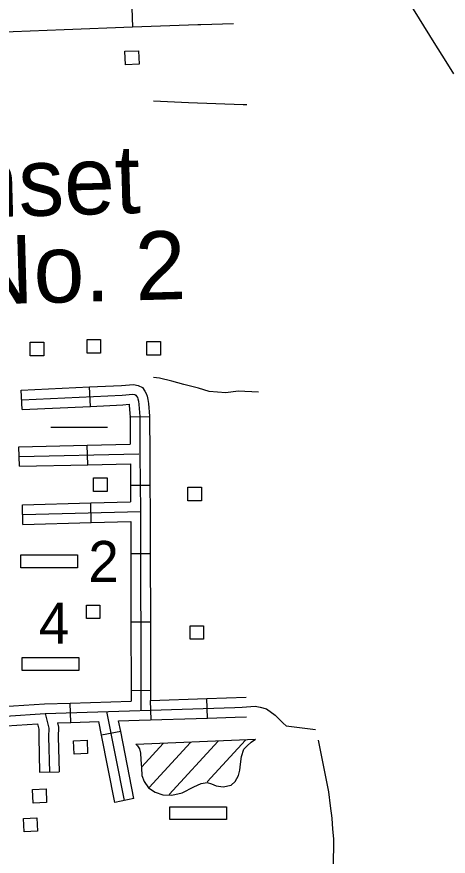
# Model space of a CAD drawing. Extents: x 1671357 to 13005564, y 567358 to 14261451.
# Drawn here: x 12758309.175 to 12758310.287, y 14259944.924 to 14259947.087 of the extents above; entities that cross this region are included whole.
import ezdxf

# ---------------------------------------------------------------- set-up
doc = ezdxf.new("R2010")
doc.units = 0
for name, color, linetype in [('31', 7, 'Continuous'), ('32', 7, 'Continuous'), ('56', 7, 'Continuous'), ('57', 7, 'Continuous'), ('63', 7, 'Continuous'), ('Default', 7, 'Continuous')]:
    doc.layers.add(name, color=color, linetype=linetype)

msp = doc.modelspace()

# ---------------------------------------------------------------- linework, layer by layer
at = {"layer": '31'}
msp.add_line((12758309.472, 14259947.1103), (12758309.4738, 14259947.0603), dxfattribs=at)
for points in [[(12758309.6498, 14259947.0668), (12758309.6423, 14259947.0665), (12758309.4738, 14259947.0603)], [(12758309.7342, 14259947.0693), (12758309.6498, 14259947.0668)], [(12758309.2977, 14259947.0537), (12758309.1215, 14259947.0471)], [(12758309.4738, 14259947.0603), (12758309.2977, 14259947.0537)], [(12758309.9523, 14259945.2235), (12758309.979, 14259945.0897), (12758309.9835, 14259945.0537), (12758309.9872, 14259945.0217), (12758309.9893, 14259944.9937), (12758309.9914, 14259944.9687), (12758309.9905, 14259944.894), (12758309.9885, 14259944.8621), (12758309.9765, 14259944.7973), (12758309.9689, 14259944.7561), (12758309.9587, 14259944.7205), (12758309.946, 14259944.6644), (12758309.9418, 14259944.6385), (12758309.939, 14259944.6243), (12758309.9358, 14259944.5974), (12758309.9354, 14259944.5759), (12758309.9344, 14259944.5451), (12758309.9351, 14259944.519), (12758309.9355, 14259944.5016), (12758309.9376, 14259944.4826), (12758309.94, 14259944.4596), (12758309.8931, 14259944.4225)]]:
    msp.add_lwpolyline(points, dxfattribs=at)
at = {"layer": '32'}
for p, q in [((12758309.1891, 14259946.0752), (12758309.1868, 14259946.1252)), ((12758309.3652, 14259946.0834), (12758309.3629, 14259946.1334)), ((12758309.4673, 14259946.0566), (12758309.5174, 14259946.0568)), ((12758309.1819, 14259945.9289), (12758309.1808, 14259945.979)), ((12758309.3581, 14259945.9329), (12758309.357, 14259945.983)), ((12758309.4684, 14259945.8802), (12758309.5185, 14259945.8806)), ((12758309.3674, 14259945.7842), (12758309.366, 14259945.8343)), ((12758309.1912, 14259945.7793), (12758309.1898, 14259945.8293)), ((12758309.4691, 14259945.7041), (12758309.5192, 14259945.7042)), ((12758309.4695, 14259945.5278), (12758309.5196, 14259945.5279)), ((12758309.47, 14259945.3515), (12758309.52, 14259945.3516)), ((12758309.3145, 14259945.2687), (12758309.3128, 14259945.3187)), ((12758309.5217, 14259945.2755), (12758309.5201, 14259945.3255)), ((12758309.6668, 14259945.2802), (12758309.6652, 14259945.3303)), ((12758309.4431, 14259945.2453), (12758309.3939, 14259945.2356)), ((12758309.4771, 14259945.0724), (12758309.428, 14259945.0627))]:
    msp.add_line(p, q, dxfattribs=at)
for points in [[(12758309.3629, 14259946.1334), (12758309.4451, 14259946.1373), (12758309.4765, 14259946.14), (12758309.4878, 14259946.1374), (12758309.4993, 14259946.1322), (12758309.5057, 14259946.1228), (12758309.5089, 14259946.1169), (12758309.5117, 14259946.1095), (12758309.5135, 14259946.101), (12758309.5151, 14259946.091), (12758309.5174, 14259946.0577), (12758309.5174, 14259946.0568)], [(12758309.1868, 14259946.1252), (12758309.3629, 14259946.1334)], [(12758309.188, 14259946.1002), (12758309.4468, 14259946.1123), (12758309.4748, 14259946.1147), (12758309.4798, 14259946.1136), (12758309.4825, 14259946.1123), (12758309.4843, 14259946.1097), (12758309.4861, 14259946.1064), (12758309.4876, 14259946.1025), (12758309.4888, 14259946.0965), (12758309.4902, 14259946.0882), (12758309.4924, 14259946.0568), (12758309.4928, 14259945.96), (12758309.4939, 14259945.8128), (12758309.4951, 14259945.2997)], [(12758309.1891, 14259946.0752), (12758309.3652, 14259946.0834)], [(12758309.3652, 14259946.0834), (12758309.4484, 14259946.0873), (12758309.4647, 14259946.0887), (12758309.4653, 14259946.0853), (12758309.4674, 14259946.0559), (12758309.4673, 14259946.0566)], [(12758309.4673, 14259946.0566), (12758309.4677, 14259945.9855)], [(12758309.5174, 14259946.0568), (12758309.5179, 14259945.9602), (12758309.5185, 14259945.8806)], [(12758309.357, 14259945.983), (12758309.4677, 14259945.9855)], [(12758309.1808, 14259945.979), (12758309.357, 14259945.983)], [(12758309.1813, 14259945.954), (12758309.4895, 14259945.9609)], [(12758309.1819, 14259945.9289), (12758309.3581, 14259945.9329)], [(12758309.3581, 14259945.9329), (12758309.468, 14259945.9354)], [(12758309.468, 14259945.9354), (12758309.4684, 14259945.8802)], [(12758309.4684, 14259945.8802), (12758309.4687, 14259945.8371)], [(12758309.5185, 14259945.8806), (12758309.519, 14259945.8129), (12758309.5192, 14259945.7042)], [(12758309.1898, 14259945.8293), (12758309.366, 14259945.8343)], [(12758309.366, 14259945.8343), (12758309.4687, 14259945.8371)], [(12758309.1905, 14259945.8043), (12758309.4942, 14259945.8128)], [(12758309.1912, 14259945.7793), (12758309.3674, 14259945.7842)], [(12758309.3674, 14259945.7842), (12758309.4689, 14259945.787)], [(12758309.4689, 14259945.787), (12758309.4691, 14259945.7041)], [(12758309.4691, 14259945.7041), (12758309.4695, 14259945.5278)], [(12758309.5192, 14259945.7042), (12758309.5196, 14259945.5279)], [(12758309.4695, 14259945.5278), (12758309.47, 14259945.3515)], [(12758309.5196, 14259945.5279), (12758309.52, 14259945.3516)], [(12758309.47, 14259945.3515), (12758309.47, 14259945.3239)], [(12758309.52, 14259945.3516), (12758309.5201, 14259945.3255)], [(12758309.1401, 14259945.31), (12758309.2471, 14259945.3166), (12758309.3128, 14259945.3187)], [(12758309.3128, 14259945.3187), (12758309.47, 14259945.3239)], [(12758309.5201, 14259945.3255), (12758309.6652, 14259945.3303)], [(12758309.6652, 14259945.3303), (12758309.7667, 14259945.3336)], [(12758308.2568, 14259945.2656), (12758308.6083, 14259945.2756), (12758308.6768, 14259945.2748), (12758308.7448, 14259945.2712), (12758308.7938, 14259945.274), (12758309.115, 14259945.282), (12758309.1463, 14259945.2853), (12758309.2483, 14259945.2916), (12758309.7372, 14259945.3076), (12758309.7559, 14259945.308), (12758309.7895, 14259945.3108), (12758309.803, 14259945.308), (12758309.8189, 14259945.3036), (12758309.8413, 14259945.2878), (12758309.8616, 14259945.2666), (12758309.8695, 14259945.2599), (12758309.9451, 14259945.2503)], [(12758309.4526, 14259945.0675), (12758309.4073, 14259945.2971)], [(12758309.2483, 14259945.2916), (12758309.2575, 14259945.2541), (12758309.2572, 14259945.2313), (12758309.2593, 14259945.141)], [(12758309.3145, 14259945.2687), (12758309.387, 14259945.2711)], [(12758309.3939, 14259945.2356), (12758309.387, 14259945.2711)], [(12758309.4377, 14259945.2727), (12758309.4907, 14259945.2745)], [(12758309.4431, 14259945.2453), (12758309.4377, 14259945.2727)], [(12758309.4907, 14259945.2745), (12758309.6668, 14259945.2802)], [(12758309.6668, 14259945.2802), (12758309.7379, 14259945.2826), (12758309.7676, 14259945.2833)], [(12758309.1403, 14259945.2595), (12758309.1484, 14259945.2603), (12758309.229, 14259945.2653)], [(12758309.229, 14259945.2653), (12758309.2324, 14259945.2513), (12758309.2321, 14259945.2312), (12758309.2342, 14259945.1404), (12758309.2843, 14259945.1416)], [(12758309.28, 14259945.2676), (12758309.3145, 14259945.2687)], [(12758309.28, 14259945.2676), (12758309.2826, 14259945.257), (12758309.2822, 14259945.2314), (12758309.2843, 14259945.1416)], [(12758309.428, 14259945.0627), (12758309.3939, 14259945.2356)], [(12758309.4771, 14259945.0724), (12758309.4431, 14259945.2453)]]:
    msp.add_lwpolyline(points, dxfattribs=at)
at = {"layer": '56'}
for points in [[(12758309.4556, 14259946.9637), (12758309.4541, 14259946.9984), (12758309.489, 14259946.9999), (12758309.4904, 14259946.9651)], [(12758309.2102, 14259946.2139), (12758309.2102, 14259946.2486), (12758309.245, 14259946.2486), (12758309.245, 14259946.2139)], [(12758309.3566, 14259946.2205), (12758309.3566, 14259946.2553), (12758309.3914, 14259946.2553), (12758309.3914, 14259946.2205)], [(12758309.5107, 14259946.2154), (12758309.5107, 14259946.2501), (12758309.5456, 14259946.2501), (12758309.5456, 14259946.2154)], [(12758309.3734, 14259945.864), (12758309.3734, 14259945.8988), (12758309.4083, 14259945.8988), (12758309.4083, 14259945.864)], [(12758309.6163, 14259945.8403), (12758309.6163, 14259945.8751), (12758309.6511, 14259945.8751), (12758309.6511, 14259945.8403)], [(12758309.1856, 14259945.667), (12758309.1856, 14259945.7004), (12758309.3316, 14259945.7004), (12758309.3316, 14259945.667)], [(12758309.3548, 14259945.5365), (12758309.3548, 14259945.5712), (12758309.3897, 14259945.5712), (12758309.3897, 14259945.5365)], [(12758309.6221, 14259945.4832), (12758309.6221, 14259945.5179), (12758309.657, 14259945.5179), (12758309.657, 14259945.4832)], [(12758309.1895, 14259945.4026), (12758309.1895, 14259945.436), (12758309.3356, 14259945.436), (12758309.3356, 14259945.4026)], [(12758309.3232, 14259945.1869), (12758309.3217, 14259945.2217), (12758309.3565, 14259945.2231), (12758309.358, 14259945.1884)], [(12758309.2172, 14259945.0611), (12758309.2157, 14259945.0958), (12758309.2506, 14259945.0973), (12758309.252, 14259945.0626)], [(12758309.57, 14259945.0184), (12758309.57, 14259945.0517), (12758309.716, 14259945.0517), (12758309.716, 14259945.0184)], [(12758309.1939, 14259944.9868), (12758309.1925, 14259945.0215), (12758309.2273, 14259945.023), (12758309.2287, 14259944.9882)]]:
    msp.add_lwpolyline(points, close=True, dxfattribs=at)
msp.add_lwpolyline([(12758309.2633, 14259946.0296), (12758309.4093, 14259946.0296)], dxfattribs=at)
at = {"layer": '57'}
for p, q in [((12758309.4822, 14259945.2127), (12758309.7904, 14259945.2256)), ((12758309.4973, 14259945.154), (12758309.5529, 14259945.2145)), ((12758309.5167, 14259945.1012), (12758309.6233, 14259945.217)), ((12758309.5684, 14259945.0833), (12758309.6946, 14259945.2205)), ((12758309.6659, 14259945.1154), (12758309.7648, 14259945.2229))]:
    msp.add_line(p, q, dxfattribs=at)
msp.add_lwpolyline([(12758309.4822, 14259945.2127), (12758309.4867, 14259945.2081), (12758309.4912, 14259945.2009), (12758309.4944, 14259945.1899), (12758309.4951, 14259945.1733), (12758309.4965, 14259945.1517), (12758309.4973, 14259945.1324), (12758309.5035, 14259945.1165), (12758309.5147, 14259945.1004), (12758309.5318, 14259945.0891), (12758309.5515, 14259945.0825), (12758309.5751, 14259945.0812), (12758309.6016, 14259945.0874), (12758309.6318, 14259945.1025), (12758309.6504, 14259945.1115), (12758309.6664, 14259945.1136), (12758309.6776, 14259945.1108), (12758309.6889, 14259945.1058), (12758309.707, 14259945.1024), (12758309.7276, 14259945.1069), (12758309.7383, 14259945.1166), (12758309.7468, 14259945.1322), (12758309.7504, 14259945.1457), (12758309.7521, 14259945.1615), (12758309.7549, 14259945.1814), (12758309.7606, 14259945.1996), (12758309.769, 14259945.2083), (12758309.7797, 14259945.2175), (12758309.7904, 14259945.2256)], dxfattribs=at)
at = {"layer": 'Default'}
for points in [[(12758310.3021, 14259946.9407), (12758310.2779, 14259946.979), (12758310.2553, 14259947.0141), (12758310.1828, 14259947.1327)], [(12758309.768, 14259946.8606), (12758309.759, 14259946.8606), (12758309.618, 14259946.8656), (12758309.546, 14259946.8686), (12758309.5279, 14259946.8697)], [(12758309.798, 14259946.1196), (12758309.746, 14259946.1226), (12758309.714, 14259946.1186), (12758309.671, 14259946.1216), (12758309.644, 14259946.1306), (12758309.606, 14259946.1396), (12758309.575, 14259946.1486), (12758309.543, 14259946.1556), (12758309.5279, 14259946.1573)]]:
    msp.add_lwpolyline(points, dxfattribs=at)

# ---------------------------------------------------------------- texts
at = {"layer": '56'}
for s, p in [('2', (12758309.3597, 14259945.6307)), ('4', (12758309.2323, 14259945.4718))]:
    msp.add_text(s, height=0.1058, dxfattribs=at).set_placement(p)
at = {"layer": '63'}
for s, p in [('Inset', (12758308.9847, 14259946.5677)), ('No. 2', (12758309.0502, 14259946.3447))]:
    msp.add_text(s, height=0.17628, rotation=1.5802, dxfattribs=at).set_placement(p)

doc.saveas('drawing.dxf')
